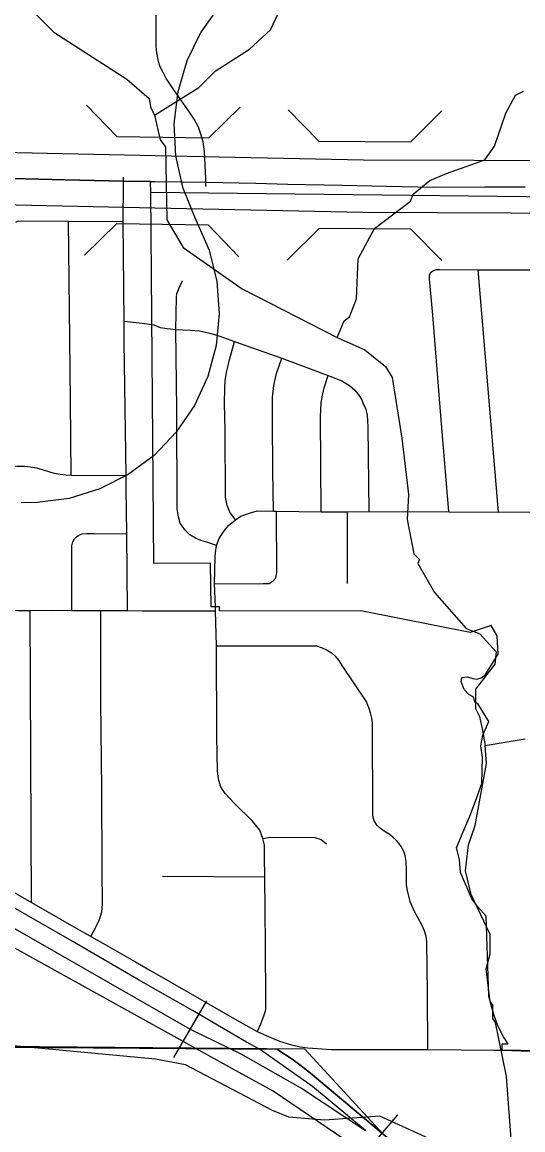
# Model space of a CAD drawing. Extents: x -1403959 to 81668, y -1400582 to 11018.
# Drawn here: x 6640.6 to 6696.2, y 8321.9 to 8444.6 of the extents above; entities that cross this region are included whole.
import ezdxf

# ---------------------------------------------------------------- set-up
doc = ezdxf.new("R2010")
doc.units = 0
for name, color, linetype in [('tdCiRRCL', 7, 'Continuous'), ('tdCiSectNmbr', 7, 'Continuous'), ('tdCiSectTwpRng', 7, 'Continuous'), ('tdCiUABTitleFrame', 7, 'Continuous'), ('tdCoClipBndry', 7, 'Continuous'), ('tdCoDivCarto', 7, 'Continuous'), ('tdCoSecRteBand', 7, 'Continuous'), ('tdCoSurfAsphaltUnbanded', 7, 'Continuous'), ('tdCoSurfBitum', 7, 'Continuous'), ('tdCoSurfEarth', 7, 'Continuous')]:
    doc.layers.add(name, color=color, linetype=linetype)

msp = doc.modelspace()

# ---------------------------------------------------------------- linework, layer by layer
at = {"layer": 'tdCiRRCL'}
for points in [[(6697.93, 8330.67), (6693.87, 8330.73), (6693.85, 8331.46), (6694.54, 8331.45), (6694, 8332.23), (6693.39, 8333.43), (6692.99, 8334.6), (6692.59, 8335.98), (6692.38, 8336.73), (6692.08, 8345.59), (6691.16, 8346.64), (6690.52, 8347.51), (6689.23, 8350.42), (6689.13, 8351.87), (6688.79, 8353.16), (6689.44, 8354.68), (6690.28, 8356.66), (6690.91, 8358.35), (6691.61, 8360.28), (6691.67, 8363.18), (6691.51, 8364.46), (6691.74, 8365.66), (6692.4, 8367.16), (6691.21, 8369.09), (6690.83, 8369.31), (6690.74, 8369.78), (6690.49, 8369.98), (6690.16, 8370.15), (6689.64, 8370.69), (6689.31, 8371.6), (6689.41, 8372.04), (6690.01, 8372.12), (6690.63, 8371.93), (6691.07, 8371.86), (6691.53, 8371.99), (6692.03, 8372.37), (6693.42, 8374.62), (6693.32, 8376.64), (6692.64, 8377.8), (6690.31, 8377.02), (6678.39, 8379.38), (6662.53, 8379.42), (6662.52, 8379.88), (6661.6, 8379.88), (6661.53, 8384.69), (6655.22, 8384.68), (6654.89, 8425.82), (6654.88, 8426.99), (6651.86, 8427.04), (6645.41, 8427.17), (6636.59, 8427.38)], [(6636.59, 8427.38), (6645.41, 8427.17), (6651.86, 8427.04), (6654.88, 8426.99), (6655.4, 8426.99), (6661.03, 8426.92), (6666.54, 8426.8), (6670.1, 8426.71), (6676.12, 8426.57), (6681.04, 8426.49), (6686.23, 8426.38), (6691.93, 8426.39), (6696.41, 8426.4)], [(6697.93, 8330.67), (6693.87, 8330.73), (6693.85, 8331.46), (6694.54, 8331.45), (6694, 8332.23), (6693.39, 8333.43), (6692.99, 8334.6), (6692.59, 8335.98), (6692.38, 8336.73), (6692.08, 8345.59), (6691.16, 8346.64), (6690.52, 8347.51), (6689.23, 8350.42), (6689.13, 8351.87), (6688.79, 8353.16), (6689.44, 8354.68), (6690.28, 8356.66), (6690.91, 8358.35), (6691.61, 8360.28), (6691.67, 8363.18), (6691.51, 8364.46), (6691.74, 8365.66), (6692.4, 8367.16), (6691.21, 8369.09), (6690.83, 8369.31), (6690.74, 8369.78), (6690.49, 8369.98), (6690.16, 8370.15), (6689.64, 8370.69), (6689.31, 8371.6), (6689.41, 8372.04), (6690.01, 8372.12), (6690.63, 8371.93), (6691.07, 8371.86), (6691.53, 8371.99), (6692.03, 8372.37), (6693.42, 8374.62), (6693.32, 8376.64), (6692.64, 8377.8), (6690.31, 8377.02), (6678.39, 8379.38), (6662.53, 8379.42), (6662.52, 8379.88), (6661.6, 8379.88), (6661.53, 8384.69), (6655.22, 8384.68), (6654.89, 8425.82), (6718.98, 8425.06)], [(6535.4, 8331.54), (6550.93, 8331.65), (6552.63, 8331.64), (6557.96, 8331.62), (6561.96, 8331.65), (6572.68, 8331.61), (6576.81, 8331.54), (6582.69, 8331.47), (6586.58, 8331.37), (6590.39, 8331.31), (6592.56, 8331.28), (6597.25, 8331.31), (6600.21, 8331.31), (6603.13, 8331.32), (6607.86, 8331.31), (6668.89, 8330.85), (6670.67, 8329.69), (6671.43, 8329.12), (6672.6, 8328.21), (6689.43, 8314.1)], [(6689.43, 8314.1), (6672.6, 8328.21), (6671.43, 8329.12), (6670.67, 8329.69), (6668.89, 8330.85), (6607.86, 8331.31), (6603.13, 8331.32), (6600.21, 8331.31), (6597.25, 8331.31), (6592.56, 8331.28), (6590.39, 8331.31), (6586.58, 8331.37), (6582.69, 8331.47), (6576.81, 8331.54), (6572.68, 8331.61), (6561.96, 8331.65), (6557.96, 8331.62), (6552.63, 8331.64), (6550.93, 8331.65), (6535.4, 8331.54)]]:
    msp.add_lwpolyline(points, dxfattribs=at)
at = {"layer": 'tdCiSectNmbr'}
for points in [[(6625.27, 8356.49), (6629.12, 8354.3), (6637.78, 8349.32), (6641.66, 8347.12), (6646.61, 8344.25), (6648.21, 8343.37)], [(6648.21, 8343.37), (6648.25, 8343.34), (6649.57, 8342.61), (6653.2, 8340.53), (6654.81, 8339.6), (6659.32, 8337.02), (6664.43, 8334.07), (6666.71, 8332.82)], [(6666.71, 8332.82), (6667.68, 8332.38), (6669.18, 8331.76), (6670.52, 8331.35), (6671.48, 8331.13), (6672.3, 8330.99), (6673.88, 8330.88), (6674.93, 8330.81), (6676.83, 8330.81), (6685.64, 8330.82)], [(6685.64, 8330.82), (6689.31, 8330.78)], [(6689.31, 8330.78), (6692.95, 8330.75), (6693.87, 8330.73)], [(6693.87, 8330.73), (6696, 8330.68), (6697.93, 8330.67)]]:
    msp.add_lwpolyline(points, dxfattribs=at)
at = {"layer": 'tdCiSectTwpRng'}
for points in [[(6661, 8426.92), (6660.99, 8427.3), (6660.86, 8430.33), (6660.72, 8431.37), (6660.45, 8432.25), (6660.19, 8433.01), (6659.71, 8433.88), (6659.28, 8434.57), (6657.45, 8437.16), (6656.92, 8437.91), (6656.59, 8438.42), (6656.26, 8439.07), (6655.93, 8439.69), (6655.77, 8440.28), (6655.57, 8441.23), (6655.51, 8441.97), (6655.49, 8443.33), (6655.5, 8445.99)], [(6652.3, 8379.45), (6652.25, 8387.96), (6652.17, 8393.01), (6652.15, 8394.44), (6651.96, 8409.23), (6651.93, 8411.52), (6651.82, 8422.55), (6651.86, 8426.65), (6651.86, 8427.04)], [(6651.86, 8427.04), (6651.87, 8427.49)], [(6639.94, 8422.47), (6640.17, 8422.61), (6640.51, 8422.65), (6645.76, 8422.59), (6651.82, 8422.55)], [(6646.08, 8394.47), (6646, 8402.67), (6645.93, 8409.53), (6645.76, 8422.59)], [(6687.95, 8390.41), (6687.06, 8401.07), (6686.17, 8412.2), (6685.81, 8416.22), (6685.79, 8416.63), (6685.96, 8416.95), (6686.03, 8417)], [(6686.03, 8417), (6686.24, 8417.14), (6686.59, 8417.26), (6686.95, 8417.26), (6691.19, 8417.22), (6697.07, 8417.21), (6724.79, 8417.01)], [(6693.45, 8390.35), (6691.19, 8417.22)], [(6662.2, 8386.67), (6661.24, 8387), (6660.46, 8387.22), (6659.85, 8387.47), (6659.21, 8387.84), (6658.68, 8388.41), (6658.15, 8389.12), (6657.97, 8389.85), (6657.83, 8390.72), (6657.79, 8401.7), (6657.67, 8410.58), (6657.74, 8414.14), (6657.78, 8414.57), (6658.39, 8415.95)], [(6658.39, 8415.95), (6658.41, 8415.98)], [(6651.93, 8411.52), (6653.94, 8411.29), (6655.01, 8411.14)], [(6655.01, 8411.14), (6655.24, 8411.1), (6655.95, 8410.81), (6656.73, 8410.7), (6657.67, 8410.58), (6659.29, 8410.52), (6660.31, 8410.43), (6661.45, 8410.19), (6662.54, 8409.85), (6664.2, 8409.28), (6669.43, 8407.43), (6674.57, 8405.51), (6676.1, 8404.89), (6676.92, 8404.4), (6677.52, 8403.87), (6677.85, 8403.48), (6678.15, 8403.06)], [(6664.28, 8389.51), (6663.67, 8390.36), (6663.38, 8391.09), (6663.17, 8392.01), (6663.14, 8399.4), (6663.07, 8402.38), (6663.1, 8404.12), (6663.16, 8404.91), (6663.29, 8405.82), (6663.62, 8407.25), (6664.2, 8409.28)], [(6668.51, 8390.48), (6668.43, 8394.97), (6668.4, 8400.56), (6668.4, 8403.1), (6668.55, 8404.38), (6668.85, 8405.72), (6669.43, 8407.43)], [(6673.8, 8390.41), (6673.72, 8400.94), (6673.78, 8402.42), (6673.9, 8403.12), (6674.14, 8404.14), (6674.57, 8405.51)], [(6679.11, 8390.43), (6678.99, 8399.77), (6678.98, 8400.52), (6678.94, 8401.1), (6678.8, 8401.73), (6678.5, 8402.36), (6678.25, 8402.91), (6678.15, 8403.06)], [(6631.08, 8395.48), (6640.05, 8395.46), (6640.88, 8395.44), (6641.54, 8395.37), (6642.22, 8395.25), (6642.85, 8395.08), (6643.56, 8394.85), (6644.19, 8394.69), (6644.83, 8394.56), (6645.46, 8394.49), (6646.08, 8394.47), (6646.64, 8394.43), (6652.15, 8394.44)], [(6662.07, 8379.88), (6661.97, 8382.45), (6662.03, 8385.36), (6662.07, 8385.86), (6662.2, 8386.67), (6662.48, 8387.45), (6663.05, 8388.29), (6663.5, 8388.88), (6664.28, 8389.51), (6664.87, 8389.9), (6665.83, 8390.25), (6666.69, 8390.49), (6668.51, 8390.48), (6668.85, 8390.47), (6673.8, 8390.41), (6676.7, 8390.41), (6679.11, 8390.43), (6687.95, 8390.41), (6693.45, 8390.35), (6699.27, 8390.39)], [(6661.97, 8382.45), (6666.79, 8382.42), (6667.38, 8382.45), (6668.03, 8382.47), (6668.46, 8382.76), (6668.78, 8383.08), (6668.87, 8383.66), (6668.85, 8390.47)], [(6676.71, 8382.44), (6676.7, 8390.41)], [(6646.15, 8379.46), (6646.14, 8386.62), (6646.24, 8387.08), (6646.42, 8387.4), (6646.65, 8387.64), (6646.92, 8387.8), (6647.29, 8387.95), (6647.82, 8388), (6648.61, 8387.99), (6652.25, 8387.96)], [(6662.09, 8379.42), (6662.07, 8379.88)], [(6662.07, 8379.88), (6662.07, 8379.88)], [(6606.69, 8379.52), (6607.08, 8379.52), (6607.46, 8379.52), (6616.15, 8379.52), (6625.11, 8379.53), (6629.2, 8379.49), (6630.69, 8379.49), (6631.21, 8379.48), (6634.24, 8379.49), (6640.18, 8379.47), (6641.51, 8379.47), (6643.95, 8379.48), (6646.15, 8379.46), (6649.36, 8379.46), (6652.3, 8379.45), (6653.97, 8379.43), (6662.09, 8379.42)], [(6641.66, 8347.12), (6641.51, 8379.47)], [(6648.25, 8343.34), (6648.77, 8344.31), (6649.22, 8345.23), (6649.48, 8346.06), (6649.53, 8346.93), (6649.52, 8350.72), (6649.45, 8359.67), (6649.37, 8369.39), (6649.36, 8379.46)], [(6662.19, 8375.54), (6662.09, 8379.42)], [(6662.19, 8375.54), (6672.54, 8375.56), (6673.27, 8375.54), (6673.9, 8375.32), (6674.45, 8375.07), (6674.94, 8374.76), (6675.32, 8374.42), (6675.74, 8373.91), (6676.1, 8373.38), (6678.81, 8369.32), (6678.95, 8369.02)], [(6666.72, 8332.84), (6667.09, 8333.65), (6667.45, 8334.56), (6667.65, 8335.21), (6667.67, 8336.21), (6667.63, 8342.4), (6667.54, 8349.95), (6667.52, 8352.09), (6667.52, 8353.46), (6667.34, 8354.19), (6666.98, 8355.13), (6666.19, 8356.11), (6664.2, 8358.06), (6663.13, 8359.17), (6662.85, 8359.63), (6662.63, 8359.99), (6662.42, 8360.78), (6662.31, 8361.69), (6662.24, 8365.51), (6662.19, 8375.54)], [(6685.64, 8330.82), (6685.59, 8337.07), (6685.51, 8342.8), (6685.42, 8343.33), (6685.24, 8343.97), (6684.97, 8344.63), (6684.15, 8346.1), (6683.69, 8347.1), (6683.37, 8348.41), (6683.25, 8349.09), (6683.27, 8350.7), (6683.23, 8351.64), (6683.16, 8352.08), (6683.07, 8352.45), (6682.88, 8352.89), (6682.66, 8353.32), (6682.41, 8353.68), (6682.13, 8353.99), (6681.76, 8354.35), (6681.35, 8354.67), (6680.89, 8354.93), (6680.39, 8355.3), (6680.02, 8355.64), (6679.67, 8356.15), (6679.53, 8356.72), (6679.48, 8366.96), (6679.43, 8367.53), (6679.28, 8368.11), (6679.09, 8368.73), (6678.95, 8369.02)], [(6667.34, 8354.19), (6668.16, 8354.34), (6673.08, 8354.31), (6673.78, 8354.09), (6674.38, 8353.6)], [(6656.18, 8350.02), (6667.54, 8349.95)], [(6666.71, 8332.82), (6666.72, 8332.84)]]:
    msp.add_lwpolyline(points, dxfattribs=at)
at = {"layer": 'tdCiUABTitleFrame'}
msp.add_lwpolyline([(6661.02, 8426.45), (6661, 8426.92)], dxfattribs=at)
at = {"layer": 'tdCoClipBndry'}
msp.add_lwpolyline([(6334.94, 8332.05), (6413.71, 8331.97), (6431.6, 8331.9), (6510.64, 8331.81), (6528.65, 8331.5), (6607.82, 8331.31), (6625.71, 8331.32), (6671.95, 8330.91), (6696.06, 8304.77)], dxfattribs=at)
at = {"layer": 'tdCoDivCarto'}
for points in [[(6560.24, 8430.65), (6573.45, 8430.66), (6583.79, 8430.58), (6606.38, 8430.79), (6636.62, 8430.29), (6655.4, 8429.89), (6678.5, 8429.41), (6703.08, 8429.31), (6728.42, 8429.42), (6740.41, 8430.14)], [(6564.11, 8424.85), (6583.81, 8424.77), (6606.4, 8424.99), (6636.49, 8424.48), (6655.34, 8424.08), (6678.41, 8423.61), (6703.1, 8423.5), (6728.57, 8423.62), (6740.73, 8424.35)]]:
    msp.add_lwpolyline(points, dxfattribs=at)
at = {"layer": 'tdCoSecRteBand'}
for p, q in [((6657.46, 8329.94), (6661.13, 8336.2)), ((6677.59, 8318.05), (6682.28, 8323.59))]:
    msp.add_line(p, q, dxfattribs=at)
for points in [[(6678.7, 8321.86), (6672.82, 8326.73), (6666.96, 8330.87), (6665.5, 8331.64), (6659.54, 8335.14), (6653.53, 8338.55), (6647.25, 8342.21), (6646.42, 8342.69), (6638.64, 8347.13)], [(6668.47, 8326.2), (6663.95, 8328.67), (6635.31, 8344.51)], [(6638.3, 8345.06), (6659.27, 8333.06), (6664.9, 8330.34), (6671.73, 8326.48), (6678.7, 8321.86)], [(6714.61, 8287.37), (6711.49, 8290.6), (6701.91, 8301.04), (6699.75, 8302.98), (6697.38, 8305.68), (6689.44, 8312), (6668.47, 8326.2)]]:
    msp.add_lwpolyline(points, dxfattribs=at)
at = {"layer": 'tdCoSurfAsphaltUnbanded'}
msp.add_lwpolyline([(6662.51, 8446.44), (6660.44, 8443.55), (6658.88, 8440.35), (6657.88, 8436.93), (6657.46, 8433.4), (6657.64, 8429.84), (6658.41, 8426.37), (6659.75, 8423.07), (6661.38, 8419.38), (6662.23, 8415.92), (6662.49, 8412.37), (6662.15, 8408.83), (6661.23, 8405.39), (6659.74, 8402.16), (6657.73, 8399.22), (6655.26, 8396.65), (6652.4, 8394.54), (6649.23, 8392.93), (6645.83, 8391.88), (6642.3, 8391.41), (6640.54, 8391.39)], dxfattribs=at)
at = {"layer": 'tdCoSurfBitum'}
for points in [[(6641.07, 8446.59), (6644.14, 8443.53), (6652.25, 8438.32), (6654.7, 8436.18), (6654.86, 8435.27), (6655.31, 8434.35), (6660.21, 8437.39), (6662.04, 8439.22), (6665.86, 8441.65), (6668.16, 8443.79), (6669.08, 8445.77)], [(6655.31, 8434.35), (6655.92, 8431.6), (6656.53, 8430.83), (6656.66, 8422.74), (6658.49, 8419.68), (6665.05, 8415.09), (6675.57, 8409.72), (6676.34, 8411.55), (6676.95, 8412.01), (6677.72, 8413.99), (6677.88, 8418.42), (6679.72, 8421.77), (6683.7, 8424.82), (6684.01, 8425.58), (6685.84, 8427.1), (6687.68, 8427.86), (6691.96, 8429.38), (6693.03, 8430.9), (6694.26, 8434.57), (6695.33, 8436.55), (6696.25, 8437.01)], [(6675.57, 8409.72), (6678.63, 8408.34), (6680.91, 8406.5), (6681.67, 8405.28), (6682.73, 8398.56), (6683.48, 8392.3), (6683.32, 8389.55), (6684.08, 8385.73), (6684.69, 8385.12), (6684.53, 8384.66), (6686.36, 8381.45), (6689.86, 8377.47), (6691.39, 8376.86), (6693.22, 8374.87), (6693.06, 8373.5), (6690.92, 8370.75), (6690.92, 8368.62), (6691.37, 8367.7), (6691.67, 8366.17), (6691.98, 8364.49), (6696.41, 8365.24)], [(6695.09, 8317.92), (6694.35, 8327.84), (6693.14, 8333.8), (6692.83, 8334.26), (6692.84, 8335.78), (6692.53, 8336.09), (6692.08, 8339.76), (6692.54, 8341.43), (6692.55, 8343.57), (6690.42, 8348), (6689.81, 8350.6), (6690.12, 8353.5), (6690.89, 8355.64), (6692.13, 8362.51), (6691.98, 8364.49)], [(6690.36, 8318.84), (6680.29, 8323.44), (6674.18, 8323), (6670.21, 8323.32), (6668.38, 8324.08), (6658.76, 8329.14), (6655.41, 8329.76), (6625.02, 8332.58)]]:
    msp.add_lwpolyline(points, dxfattribs=at)
at = {"layer": 'tdCoSurfEarth'}
for p, q in [((6651.15, 8431.96), (6647.76, 8435.46)), ((6661.32, 8431.82), (6664.82, 8435.23)), ((6673.55, 8431.45), (6670.12, 8434.92)), ((6683.72, 8431.39), (6687.18, 8434.82)), ((6651.15, 8431.96), (6661.32, 8431.82)), ((6673.55, 8431.45), (6683.72, 8431.39)), ((6651.09, 8422.29), (6647.53, 8418.82)), ((6661.28, 8422.15), (6651.09, 8422.29)), ((6661.28, 8422.15), (6664.68, 8418.66)), ((6673.56, 8421.78), (6670.02, 8418.28)), ((6683.75, 8421.71), (6673.56, 8421.78)), ((6683.75, 8421.71), (6687.18, 8418.25))]:
    msp.add_line(p, q, dxfattribs=at)

doc.saveas('drawing.dxf')
